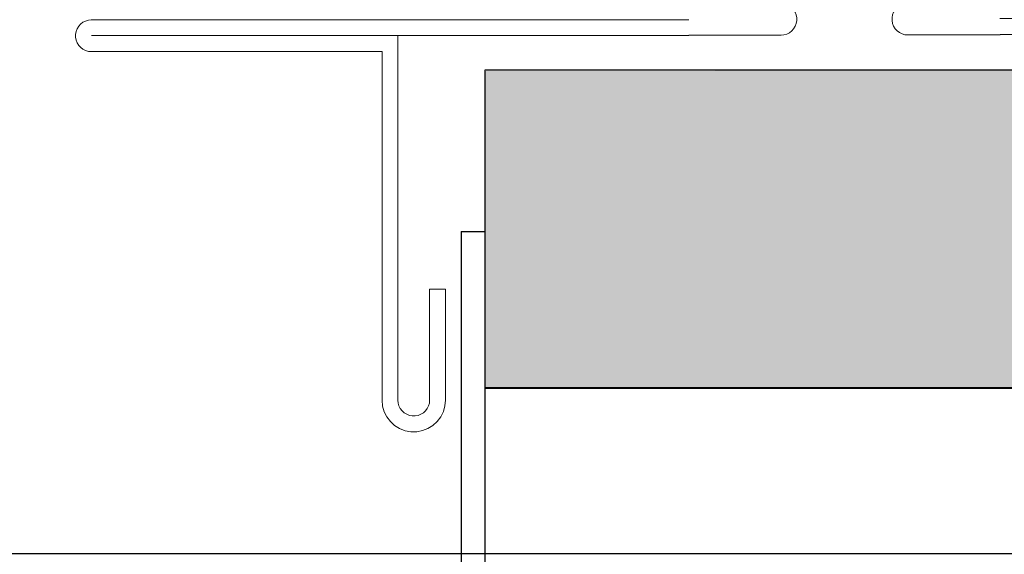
# Model space of a CAD drawing. Header units: millimetres. Extents: x -526411 to -400573, y 47353 to 130199.
# Tile 400 of 543: x -471262 to -471200, y 115273 to 115306. Entities that reach past the tile are written whole.
import ezdxf

# ---------------------------------------------------------------- set-up
doc = ezdxf.new("R2010")
doc.units = ezdxf.units.MM
for name, color, linetype, lineweight in [('01_ALGEMEEN', 7, 'Continuous', 18), ('75_--', 7, 'Continuous', 18), ('m-pg-03_AI_dwg', 8, 'Continuous', 18)]:
    doc.layers.add(name, color=color, linetype=linetype, lineweight=lineweight)

# ---------------------------------------------------------------- blocks, each defined once
blk = doc.blocks.new('m-pg-03_AI_dwg_block 549-639517-3e Verdieping - Percelen telling LI')
at = {"layer": '01_ALGEMEEN', "color": 253, "lineweight": 25}
blk.add_line((-263.7782, 1341.6852), (-229.906, 1341.6852), dxfattribs=at)
blk = doc.blocks.new('m-pg-03_AI_dwg_block 2-641149-3e Verdieping - Percelen telling LI')
blk.add_blockref('m-pg-03_AI_dwg_block 549-639517-3e Verdieping - Percelen telling LI', (0, 0))
blk = doc.blocks.new('m-pg-03_AI_dwg_block 7077-646045-3e Verdieping - Percelen telling LI')
at = {"layer": '75_--', "color": 9, "lineweight": 9}
blk.add_line((-241.4076, 1342.1569), (-243.4509, 1342.1569), dxfattribs=at)
blk = doc.blocks.new('m-pg-03_AI_dwg_block 7080-646048-3e Verdieping - Percelen telling LI')
at = {"layer": '75_--', "color": 9, "lineweight": 9}
blk.add_line((-243.4509, 1342.1546), (-243.4509, 1341.5919), dxfattribs=at)
blk = doc.blocks.new('m-pg-03_AI_dwg_block 7081-646049-3e Verdieping - Percelen telling LI')
at = {"layer": '75_--', "color": 253, "lineweight": 25}
for p, q in [((-241.4076, 1343.0576), (-243.4518, 1343.0576)), ((-243.4518, 1343.0553), (-243.4518, 1342.1548)), ((-241.4076, 1342.1569), (-241.4076, 1343.0576)), ((-243.4509, 1342.1548), (-241.4076, 1342.1548))]:
    blk.add_line(p, q, dxfattribs=at)
blk = doc.blocks.new('m-pg-03_AI_dwg_block 7082-646050-3e Verdieping - Percelen telling LI')
at = {"layer": '75_--'}
blk.add_hatch(color=10, dxfattribs=at).paths.add_polyline_path([(-243.4509, 1342.1546), (-241.4076, 1342.1569), (-241.4085, 1343.0576), (-243.4518, 1343.0553)], flags=0)
at = {"layer": '75_--', "color": 133, "flags": 128}
blk.add_lwpolyline([(-241.4076, 1342.1569), (-241.4076, 1343.0576), (-243.4518, 1343.0576), (-243.4518, 1342.1546), (-241.4076, 1342.1546)], dxfattribs=at)
blk = doc.blocks.new('m-pg-03_AI_dwg_block 7083-646051-3e Verdieping - Percelen telling LI')
at = {"layer": '75_--', "color": 9, "lineweight": 9}
blk.add_line((-241.4085, 1343.0576), (-243.4518, 1343.0576), dxfattribs=at)
blk = doc.blocks.new('m-pg-03_AI_dwg_block 7084-646052-3e Verdieping - Percelen telling LI')
at = {"layer": '75_--', "color": 9, "lineweight": 9}
blk.add_line((-243.4509, 1342.1548), (-241.4076, 1342.1548), dxfattribs=at)
blk = doc.blocks.new('m-pg-03_AI_dwg_block 7086-646054-3e Verdieping - Percelen telling LI')
at = {"layer": '75_--', "color": 9, "lineweight": 9}
blk.add_line((-243.4518, 1343.0555), (-243.4518, 1342.1548), dxfattribs=at)
blk = doc.blocks.new('m-pg-03_AI_dwg_block 7087-646055-3e Verdieping - Percelen telling LI')
at = {"layer": '75_--', "color": 213, "lineweight": 13}
for p, q in [((-244.5694, 1343.2006), (-242.8722, 1343.2006)), ((-243.5638, 1342.4361), (-243.5638, 1342.1209))]:
    blk.add_line(p, q, dxfattribs=at)
at = {"layer": '75_--', "color": 213, "lineweight": 13, "flags": 128}
for points in [[(-244.5692, 1343.1106), (-244.5775, 1343.1113), (-244.5854, 1343.1136), (-244.593, 1343.1172), (-244.5995, 1343.1223), (-244.6052, 1343.1284), (-244.6095, 1343.1354), (-244.6126, 1343.1432), (-244.6142, 1343.1513), (-244.6142, 1343.1596), (-244.6126, 1343.1678), (-244.6095, 1343.1756), (-244.6052, 1343.1826), (-244.5997, 1343.1888), (-244.593, 1343.1938), (-244.5856, 1343.1975), (-244.5777, 1343.1999), (-244.5694, 1343.2006)], [(-243.7436, 1342.1207), (-243.7436, 1343.1113), (-244.5692, 1343.1113)], [(-243.5634, 1342.1209), (-243.565, 1342.1043), (-243.5694, 1342.0883), (-243.5769, 1342.0735), (-243.5868, 1342.0602), (-243.5991, 1342.0489), (-243.6132, 1342.0402), (-243.6287, 1342.0342), (-243.6451, 1342.0311), (-243.6618, 1342.0311), (-243.6781, 1342.034), (-243.6936, 1342.0402), (-243.7078, 1342.0489), (-243.72, 1342.0601), (-243.73, 1342.0733), (-243.7374, 1342.0881), (-243.742, 1342.1041), (-243.7436, 1342.1207)]]:
    blk.add_lwpolyline(points, dxfattribs=at)
blk = doc.blocks.new('m-pg-03_AI_dwg_block 7088-646056-3e Verdieping - Percelen telling LI')
at = {"layer": '75_--', "color": 213, "lineweight": 13}
blk.add_line((-243.6087, 1342.4361), (-243.6087, 1342.1209), dxfattribs=at)
at = {"layer": '75_--', "color": 213, "lineweight": 13, "flags": 128}
for points in [[(-243.6985, 1342.1209), (-243.6985, 1343.1565), (-244.5692, 1343.1565), (-242.8722, 1343.1565)], [(-243.6085, 1342.1209), (-243.6092, 1342.1126), (-243.6115, 1342.1047), (-243.6151, 1342.0971), (-243.6203, 1342.0905), (-243.6263, 1342.0849), (-243.6334, 1342.0806), (-243.6411, 1342.0775), (-243.6492, 1342.0761), (-243.6576, 1342.0759), (-243.6657, 1342.0775), (-243.6735, 1342.0806), (-243.6805, 1342.0849), (-243.6868, 1342.0905), (-243.6917, 1342.0971), (-243.6955, 1342.1045), (-243.6978, 1342.1126), (-243.6985, 1342.1209)]]:
    blk.add_lwpolyline(points, dxfattribs=at)
blk = doc.blocks.new('m-pg-03_AI_dwg_block 7093-646061-3e Verdieping - Percelen telling LI')
at = {"layer": '75_--', "color": 213, "lineweight": 13}
for p, q in [((-242.9144, 1343.2474), (-242.6105, 1343.2474)), ((-242.6103, 1343.1575), (-242.8722, 1343.1575))]:
    blk.add_line(p, q, dxfattribs=at)
at = {"layer": '75_--', "color": 213, "lineweight": 13, "flags": 128}
blk.add_lwpolyline([(-242.6105, 1343.2477), (-242.6022, 1343.2469), (-242.5943, 1343.2446), (-242.5867, 1343.2409), (-242.5802, 1343.236), (-242.5745, 1343.2298), (-242.5702, 1343.2226), (-242.5671, 1343.215), (-242.5655, 1343.2068), (-242.5655, 1343.1985), (-242.5671, 1343.1902), (-242.5702, 1343.1826), (-242.5745, 1343.1754), (-242.58, 1343.1694), (-242.5867, 1343.1644), (-242.5941, 1343.1606), (-242.6021, 1343.1583), (-242.6103, 1343.1575)], dxfattribs=at)
blk = doc.blocks.new('m-pg-03_AI_dwg_block 7097-646065-3e Verdieping - Percelen telling LI')
at = {"layer": '75_--', "color": 253, "lineweight": 25}
for p, q in [((-243.519, 1342.5994), (-243.519, 1341.5469)), ((-241.3394, 1341.549), (-241.3394, 1342.6016)), ((-243.4446, 1341.4794), (-241.4125, 1341.4794))]:
    blk.add_line(p, q, dxfattribs=at)
at = {"layer": '75_--', "color": 253, "lineweight": 25, "flags": 128}
for points in [[(-243.5178, 1341.5469), (-243.5164, 1341.5345), (-243.5129, 1341.5228), (-243.5073, 1341.5118), (-243.4999, 1341.5018), (-243.4909, 1341.4935), (-243.4804, 1341.487), (-243.469, 1341.4821), (-243.457, 1341.4797), (-243.4446, 1341.4794)], [(-241.4125, 1341.4814), (-241.4002, 1341.4818), (-241.3882, 1341.4844), (-241.3766, 1341.489), (-241.3663, 1341.4956), (-241.3572, 1341.504), (-241.3498, 1341.5138), (-241.3443, 1341.5249), (-241.3408, 1341.5367), (-241.3394, 1341.549)]]:
    blk.add_lwpolyline(points, dxfattribs=at)
blk = doc.blocks.new('m-pg-03_AI_dwg_block 7098-646066-3e Verdieping - Percelen telling LI')
at = {"layer": '75_--', "color": 253, "lineweight": 25}
for p, q in [((-243.4513, 1342.5994), (-243.4513, 1341.5479)), ((-241.407, 1341.5497), (-241.407, 1342.6014)), ((-243.4492, 1341.5469), (-243.4489, 1341.5469)), ((-243.4487, 1341.5469), (-241.409, 1341.5469))]:
    blk.add_line(p, q, dxfattribs=at)
at = {"layer": '75_--', "color": 253, "lineweight": 25, "flags": 128}
for points in [[(-243.4502, 1341.5479), (-243.4501, 1341.5476), (-243.4499, 1341.5472)], [(-243.4497, 1341.5472), (-243.4496, 1341.5471), (-243.4494, 1341.5469)], [(-241.409, 1341.549), (-241.4087, 1341.549), (-241.4085, 1341.5488), (-241.4082, 1341.5488), (-241.408, 1341.549), (-241.4076, 1341.549), (-241.4075, 1341.5491), (-241.4073, 1341.5493), (-241.4071, 1341.5495), (-241.407, 1341.5497)]]:
    blk.add_lwpolyline(points, dxfattribs=at)
blk = doc.blocks.new('m-pg-03_AI_dwg_block 7100-646068-3e Verdieping - Percelen telling LI')
at = {"layer": '75_--', "color": 213, "lineweight": 13}
blk.add_line((-243.6087, 1342.4361), (-243.5638, 1342.4361), dxfattribs=at)
blk = doc.blocks.new('m-pg-03_AI_dwg_block 7101-646069-3e Verdieping - Percelen telling LI')
at = {"layer": '75_--', "color": 213, "lineweight": 13}
for p, q in [((-240.2913, 1343.205), (-241.9885, 1343.205)), ((-241.2953, 1342.4385), (-241.2953, 1342.1233))]:
    blk.add_line(p, q, dxfattribs=at)
at = {"layer": '75_--', "color": 213, "lineweight": 13, "flags": 128}
for points in [[(-240.2913, 1343.1149), (-240.283, 1343.1158), (-240.2751, 1343.1179), (-240.2675, 1343.1217), (-240.2609, 1343.1268), (-240.2554, 1343.1329), (-240.251, 1343.1399), (-240.248, 1343.1477), (-240.2465, 1343.1558), (-240.2465, 1343.1642), (-240.248, 1343.1723), (-240.251, 1343.1801), (-240.2554, 1343.1871), (-240.2609, 1343.1933), (-240.2677, 1343.1983), (-240.2751, 1343.2019), (-240.283, 1343.2043), (-240.2913, 1343.205)], [(-241.1148, 1342.1234), (-241.1148, 1343.1141), (-240.2913, 1343.1141)], [(-241.295, 1342.1233), (-241.2934, 1342.1067), (-241.289, 1342.0907), (-241.2814, 1342.0757), (-241.2714, 1342.0626), (-241.2592, 1342.0513), (-241.245, 1342.0427), (-241.2295, 1342.0366), (-241.2132, 1342.0337), (-241.1965, 1342.0337), (-241.1801, 1342.0368), (-241.1648, 1342.0427), (-241.1506, 1342.0516), (-241.1382, 1342.0626), (-241.1282, 1342.0761), (-241.1208, 1342.0909), (-241.1164, 1342.1067), (-241.1148, 1342.1234)]]:
    blk.add_lwpolyline(points, dxfattribs=at)
blk = doc.blocks.new('m-pg-03_AI_dwg_block 7102-646070-3e Verdieping - Percelen telling LI')
at = {"layer": '75_--', "color": 213, "lineweight": 13}
blk.add_line((-241.2504, 1342.4385), (-241.2504, 1342.1233), dxfattribs=at)
at = {"layer": '75_--', "color": 213, "lineweight": 13, "flags": 128}
for points in [[(-241.1599, 1342.1233), (-241.1599, 1343.159), (-240.2913, 1343.159), (-241.9883, 1343.159)], [(-241.25, 1342.1233), (-241.2492, 1342.115), (-241.2469, 1342.1071), (-241.2431, 1342.0995), (-241.2381, 1342.093), (-241.2321, 1342.0874), (-241.2249, 1342.083), (-241.2173, 1342.0799), (-241.209, 1342.0785), (-241.2008, 1342.0785), (-241.1925, 1342.08), (-241.1847, 1342.083), (-241.1777, 1342.0874), (-241.1717, 1342.093), (-241.1667, 1342.0997), (-241.1629, 1342.1071), (-241.1606, 1342.115), (-241.1599, 1342.1233)]]:
    blk.add_lwpolyline(points, dxfattribs=at)
blk = doc.blocks.new('m-pg-03_AI_dwg_block 7107-646075-3e Verdieping - Percelen telling LI')
at = {"layer": '75_--', "color": 213, "lineweight": 13}
for p, q in [((-241.7353, 1343.2484), (-242.2503, 1343.2484)), ((-242.2501, 1343.1578), (-241.9883, 1343.1578))]:
    blk.add_line(p, q, dxfattribs=at)
at = {"layer": '75_--', "color": 213, "lineweight": 13, "flags": 128}
blk.add_lwpolyline([(-242.2503, 1343.2481), (-242.2586, 1343.2472), (-242.2665, 1343.245), (-242.2739, 1343.2412), (-242.2806, 1343.2362), (-242.2861, 1343.2302), (-242.2905, 1343.2229), (-242.2936, 1343.2154), (-242.2951, 1343.2071), (-242.2951, 1343.1988), (-242.2936, 1343.1906), (-242.2905, 1343.183), (-242.2861, 1343.1757), (-242.2805, 1343.1695), (-242.2739, 1343.1647), (-242.2663, 1343.1609), (-242.2584, 1343.1587), (-242.2501, 1343.1578)], dxfattribs=at)
blk = doc.blocks.new('m-pg-03_AI_dwg_block 7114-646082-3e Verdieping - Percelen telling LI')
at = {"layer": '75_--', "color": 253, "lineweight": 25}
blk.add_line((-243.519, 1342.5994), (-243.4513, 1342.5994), dxfattribs=at)
blk = doc.blocks.new('m-pg-03_AI_dwg_block 7074-646083-3e Verdieping - Percelen telling LI')
for name in ['m-pg-03_AI_dwg_block 7093-646061-3e Verdieping - Percelen telling LI', 'm-pg-03_AI_dwg_block 7107-646075-3e Verdieping - Percelen telling LI', 'm-pg-03_AI_dwg_block 7087-646055-3e Verdieping - Percelen telling LI', 'm-pg-03_AI_dwg_block 7101-646069-3e Verdieping - Percelen telling LI', 'm-pg-03_AI_dwg_block 7088-646056-3e Verdieping - Percelen telling LI', 'm-pg-03_AI_dwg_block 7102-646070-3e Verdieping - Percelen telling LI', 'm-pg-03_AI_dwg_block 7081-646049-3e Verdieping - Percelen telling LI', 'm-pg-03_AI_dwg_block 7082-646050-3e Verdieping - Percelen telling LI', 'm-pg-03_AI_dwg_block 7083-646051-3e Verdieping - Percelen telling LI', 'm-pg-03_AI_dwg_block 7086-646054-3e Verdieping - Percelen telling LI', 'm-pg-03_AI_dwg_block 7097-646065-3e Verdieping - Percelen telling LI', 'm-pg-03_AI_dwg_block 7114-646082-3e Verdieping - Percelen telling LI', 'm-pg-03_AI_dwg_block 7098-646066-3e Verdieping - Percelen telling LI', 'm-pg-03_AI_dwg_block 7100-646068-3e Verdieping - Percelen telling LI', 'm-pg-03_AI_dwg_block 7077-646045-3e Verdieping - Percelen telling LI', 'm-pg-03_AI_dwg_block 7084-646052-3e Verdieping - Percelen telling LI', 'm-pg-03_AI_dwg_block 7080-646048-3e Verdieping - Percelen telling LI']:
    blk.add_blockref(name, (0, 0))
blk = doc.blocks.new('m-pg-03_AI_dwg-638970-3e Verdieping - Percelen telling LI')
for name in ['m-pg-03_AI_dwg_block 2-641149-3e Verdieping - Percelen telling LI', 'm-pg-03_AI_dwg_block 7074-646083-3e Verdieping - Percelen telling LI']:
    blk.add_blockref(name, (0, 0))

msp = doc.modelspace()

# ---------------------------------------------------------------- block references
at = {"layer": 'm-pg-03_AI_dwg', "color": 133, "xscale": 22.2068924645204, "yscale": 22.2068924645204, "zscale": 22.2068924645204}
msp.add_blockref('m-pg-03_AI_dwg-638970-3e Verdieping - Percelen telling LI', (-465826.517, 85478.03), dxfattribs=at)

doc.saveas('drawing.dxf')
